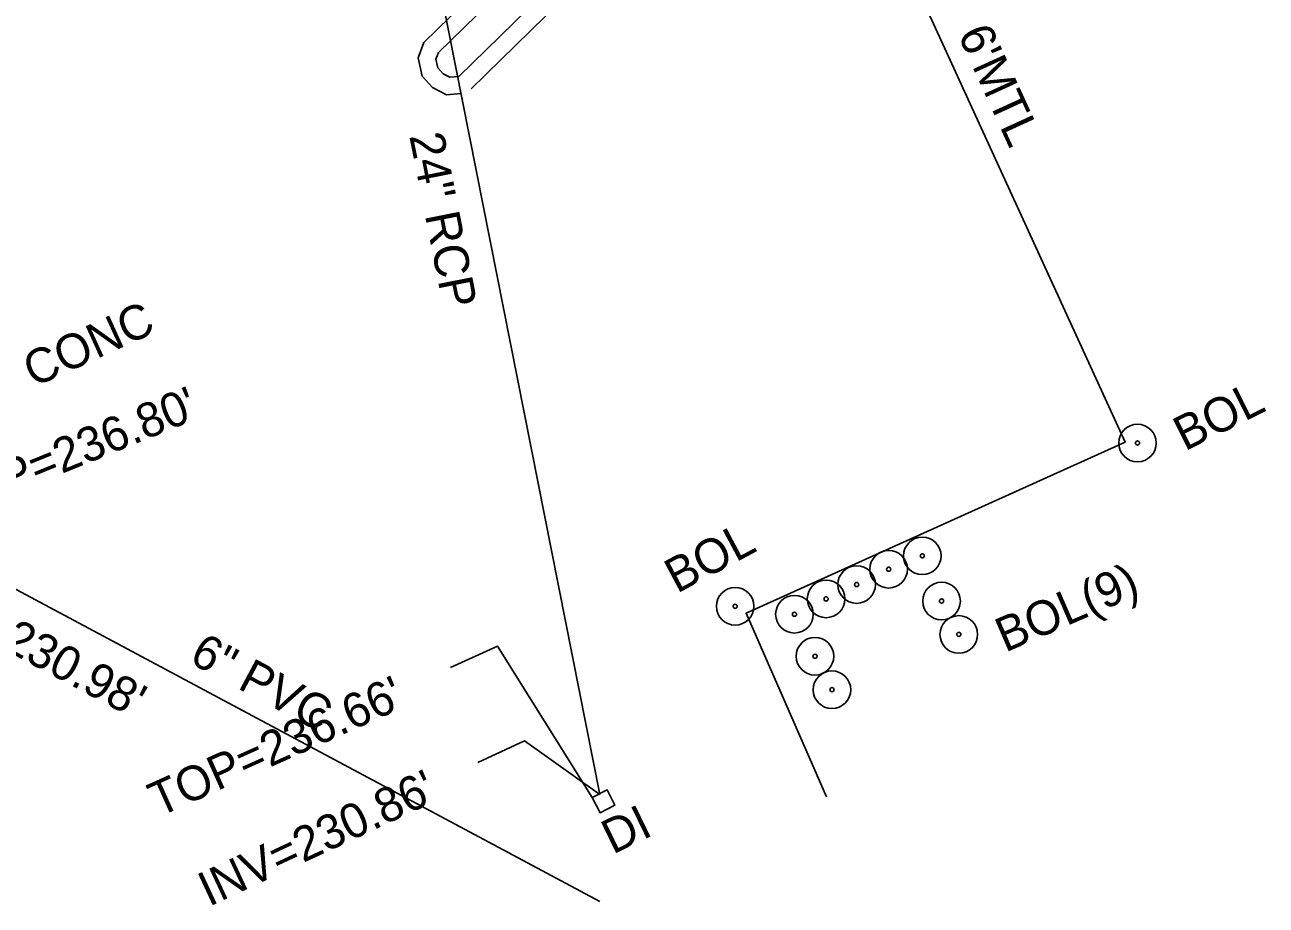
# Model space of a CAD drawing. Extents: x 2100323 to 2109811, y 740376 to 749755.
# Drawn here: x 2108760.9 to 2108904.8, y 746133.4 to 746235.4 of the extents above; entities that cross this region are included whole.
import ezdxf

# ---------------------------------------------------------------- set-up
doc = ezdxf.new("R2010")
doc.units = 0
for name, color, linetype in [('Exist Other Culture Fence Line', 7, 'Continuous'), ('Exist Other Culture Fence Line Text', 7, 'Continuous'), ('Exist Other Culture Located Object CELL', 7, 'Continuous'), ('Exist Other Culture Located Object Text', 7, 'Continuous'), ('Exist Roads Curbs', 7, 'Continuous'), ('Exist Roads EOP', 7, 'Continuous'), ('Exist Roads EOP Text', 7, 'Continuous'), ('Exist Structure Minor Drop Inlet', 7, 'Continuous'), ('Exist Structure Minor Drop Inlet Text', 7, 'Continuous'), ('Exist Structure Minor Drop Inlet Top Elevation', 7, 'Continuous'), ('Exist Structure Minor Pipes RCP 24 Inch', 7, 'Continuous'), ('Exist Structure Minor Pipes RCP 24 Inch Invert', 7, 'Continuous'), ('Exist Structure Minor Pipes RCP 24 Inch Leader', 7, 'Continuous'), ('Exist Structure Minor Pipes RCP 24 Inch Text', 7, 'Continuous'), ('Exist Utilities Sanitary Sewer Manhole Text', 7, 'Continuous'), ('Exist Utilities Sanitary Sewer UG Line', 7, 'Continuous'), ('Exist Utilities Sanitary Sewer UG Line Invert Elevation', 7, 'Continuous'), ('Exist Utilities Sanitary Sewer UG Line Text', 7, 'Continuous')]:
    doc.layers.add(name, color=color, linetype=linetype)

msp = doc.modelspace()

# ---------------------------------------------------------------- linework, layer by layer
at = {"layer": 'Exist Other Culture Fence Line'}
msp.add_lwpolyline([(2108853.88, 746145.94), (2108844.57, 746167.23), (2108888.47, 746187.03), (2108858.05, 746253.55), (2108825, 746238.06), (2108821.97, 746246.7)], dxfattribs=at)
at = {"layer": 'Exist Other Culture Located Object CELL'}
for centre, radius in [((2108889.91, 746186.94), 2.18), ((2108889.91, 746186.94), 0.24), ((2108864.97, 746173.86), 2.18), ((2108861.07, 746172.31), 2.18), ((2108864.97, 746173.86), 0.24), ((2108857.36, 746170.53), 2.18), ((2108861.07, 746172.31), 0.24), ((2108843.28, 746168.01), 2.18), ((2108853.82, 746168.87), 2.18), ((2108857.36, 746170.53), 0.24), ((2108867.2, 746168.62), 2.18), ((2108850.15, 746167.09), 2.18), ((2108853.82, 746168.87), 0.24), ((2108867.2, 746168.62), 0.24), ((2108843.28, 746168.01), 0.24), ((2108850.15, 746167.09), 0.24), ((2108869.2, 746164.75), 2.18), ((2108852.53, 746162.22), 2.18), ((2108869.2, 746164.75), 0.24), ((2108852.53, 746162.22), 0.24), ((2108854.5, 746158.34), 2.18), ((2108854.5, 746158.34), 0.24)]:
    msp.add_circle(centre, radius, dxfattribs=at)
at = {"layer": 'Exist Roads Curbs'}
msp.add_lwpolyline([(2108811.27, 746229.45), (2108839.98, 746257.52), (2108840.07, 746258.48), (2108839.87, 746259.38), (2108839.45, 746260.09), (2108838.74, 746260.31), (2108837.88, 746260.18), (2108837.12, 746259.77), (2108808.91, 746232.23), (2108808.6, 746231.43), (2108808.83, 746230.44), (2108809.44, 746229.76), (2108810.22, 746229.35), (2108811.27, 746229.45)], dxfattribs=at)
at = {"layer": 'Exist Roads EOP'}
msp.add_lwpolyline([(2108812.67, 746228.02), (2108841.9, 746256.6), (2108842.09, 746258.61), (2108841.75, 746260.13), (2108840.78, 746261.77), (2108838.9, 746262.36), (2108837.24, 746262.1), (2108835.92, 746261.39), (2108807.2, 746233.36), (2108806.52, 746231.58), (2108807, 746229.49), (2108808.19, 746228.16), (2108809.81, 746227.3), (2108811.47, 746227.46)], dxfattribs=at)
at = {"layer": 'Exist Structure Minor Drop Inlet'}
msp.add_lwpolyline([(2108826.7, 746145.86), (2108828.43, 746146.75), (2108829.35, 746144.97), (2108827.62, 746144.07)], close=True, dxfattribs=at)
at = {"layer": 'Exist Structure Minor Drop Inlet Top Elevation'}
msp.add_lwpolyline([(2108826.7, 746145.86), (2108815.75, 746163.37), (2108810.28, 746160.91)], dxfattribs=at)
at = {"layer": 'Exist Structure Minor Pipes RCP 24 Inch'}
msp.add_line((2108827.58, 746146.21), (2108788.01, 746346.38), dxfattribs=at)
at = {"layer": 'Exist Structure Minor Pipes RCP 24 Inch Leader'}
msp.add_lwpolyline([(2108827.58, 746146.21), (2108818.88, 746152.43), (2108813.45, 746149.89)], dxfattribs=at)
at = {"layer": 'Exist Utilities Sanitary Sewer UG Line'}
msp.add_line((2108747.62, 746176.52), (2108827.61, 746133.77), dxfattribs=at)

# ---------------------------------------------------------------- texts
at = {"layer": 'Exist Other Culture Fence Line Text'}
msp.add_text("6'MTL", height=4, rotation=294.576, dxfattribs=at).set_placement((2108869.03, 746234.33))
at = {"layer": 'Exist Other Culture Located Object Text'}
for s, rotation, p in [('BOL', 26.5793, (2108895.41, 746185.95)), ('BOL', 28.0873, (2108836.53, 746169.45)), ('BOL(9)', 23.4417, (2108874.58, 746162.62))]:
    msp.add_text(s, height=4, rotation=rotation, dxfattribs=at).set_placement(p)
at = {"layer": 'Exist Roads EOP Text'}
msp.add_text('CONC', height=4, rotation=24.3944, dxfattribs=at).set_placement((2108761.95, 746193.35))
at = {"layer": 'Exist Structure Minor Drop Inlet Text'}
msp.add_text('DI', height=4, rotation=25.972, dxfattribs=at).set_placement((2108829.09, 746139.2))
at = {"layer": 'Exist Structure Minor Drop Inlet Top Elevation'}
msp.add_text("TOP=236.66'", height=4, rotation=24.1868, dxfattribs=at).set_placement((2108776.46, 746143.53))
at = {"layer": 'Exist Structure Minor Pipes RCP 24 Inch Invert'}
msp.add_text("INV=230.86'", height=4, rotation=25, dxfattribs=at).set_placement((2108782.28, 746133.15))
at = {"layer": 'Exist Structure Minor Pipes RCP 24 Inch Text'}
msp.add_text('24" RCP', height=4, rotation=281.1823, dxfattribs=at).set_placement((2108805.5, 746222.56))
at = {"layer": 'Exist Utilities Sanitary Sewer Manhole Text'}
msp.add_text("TOP=236.80'", height=4, rotation=22.1536, dxfattribs=at).set_placement((2108752.14, 746178.03))
at = {"layer": 'Exist Utilities Sanitary Sewer UG Line Invert Elevation'}
msp.add_text("INV=230.98'", height=4, rotation=331.9124, dxfattribs=at).set_placement((2108747.59, 746168.83))
at = {"layer": 'Exist Utilities Sanitary Sewer UG Line Text'}
msp.add_text('6" PVC', height=4, rotation=331.8775, dxfattribs=at).set_placement((2108779.86, 746161.55))

doc.saveas('drawing.dxf')
